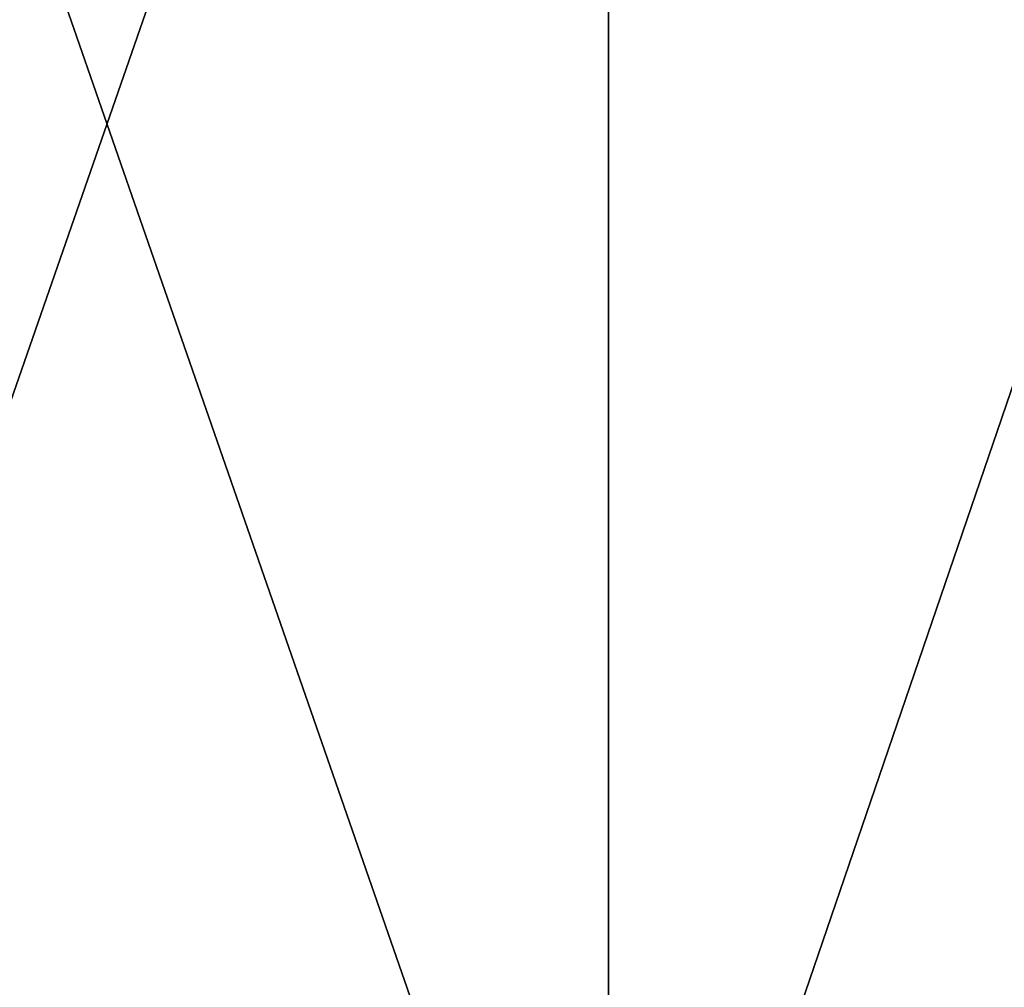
# Model space of a CAD drawing. Header units: millimetres. Extents: x -125 to 1250, y 4 to 1899.
# Tile 364 of 656: x 56.11 to 59.42, y 7.25 to 10.5. Entities that reach past the tile are written whole.
import ezdxf

# ---------------------------------------------------------------- set-up
doc = ezdxf.new("R2010")
doc.units = ezdxf.units.MM
doc.header["$LTSCALE"] = 3.583593
doc.layers.add('22', color=7, linetype='CONTINUOUS')
doc.layers.add('23', color=7, linetype='CONTINUOUS')

msp = doc.modelspace()

# ---------------------------------------------------------------- linework, layer by layer
at = {"layer": '22', "color": 7, "linetype": 'CONTINUOUS'}
for points in [[(54.721, 15, -112.386), (58.0904, 15, -110.682), (54.721, 5.3, -112.386), (54.721, 15, -112.386)], [(54.721, 5.3, -112.386), (58.0904, 15, -110.682), (58.0904, 5.3, -110.682), (54.721, 5.3, -112.386)], [(58.0904, 15, -110.682), (61.4068, 15, -108.877), (58.0904, 5.3, -110.682), (58.0904, 15, -110.682)], [(58.0904, 5.3, -110.682), (61.4068, 15, -108.877), (61.4068, 5.3, -108.877), (58.0904, 5.3, -110.682)]]:
    msp.add_3dface(points, dxfattribs=at)
at = {"layer": '23', "color": 7, "linetype": 'CONTINUOUS'}
for points in [[(58.0904, 15, 110.682), (54.721, 15, 112.386), (58.0904, 5.3, 110.682), (58.0904, 15, 110.682)], [(58.0904, 5.3, 110.682), (54.721, 15, 112.386), (54.721, 5.3, 112.386), (58.0904, 5.3, 110.682)], [(61.4068, 15, 108.877), (58.0904, 15, 110.682), (61.4068, 5.3, 108.877), (61.4068, 15, 108.877)], [(61.4068, 5.3, 108.877), (58.0904, 15, 110.682), (58.0904, 5.3, 110.682), (61.4068, 5.3, 108.877)]]:
    msp.add_3dface(points, dxfattribs=at)

doc.saveas('drawing.dxf')
